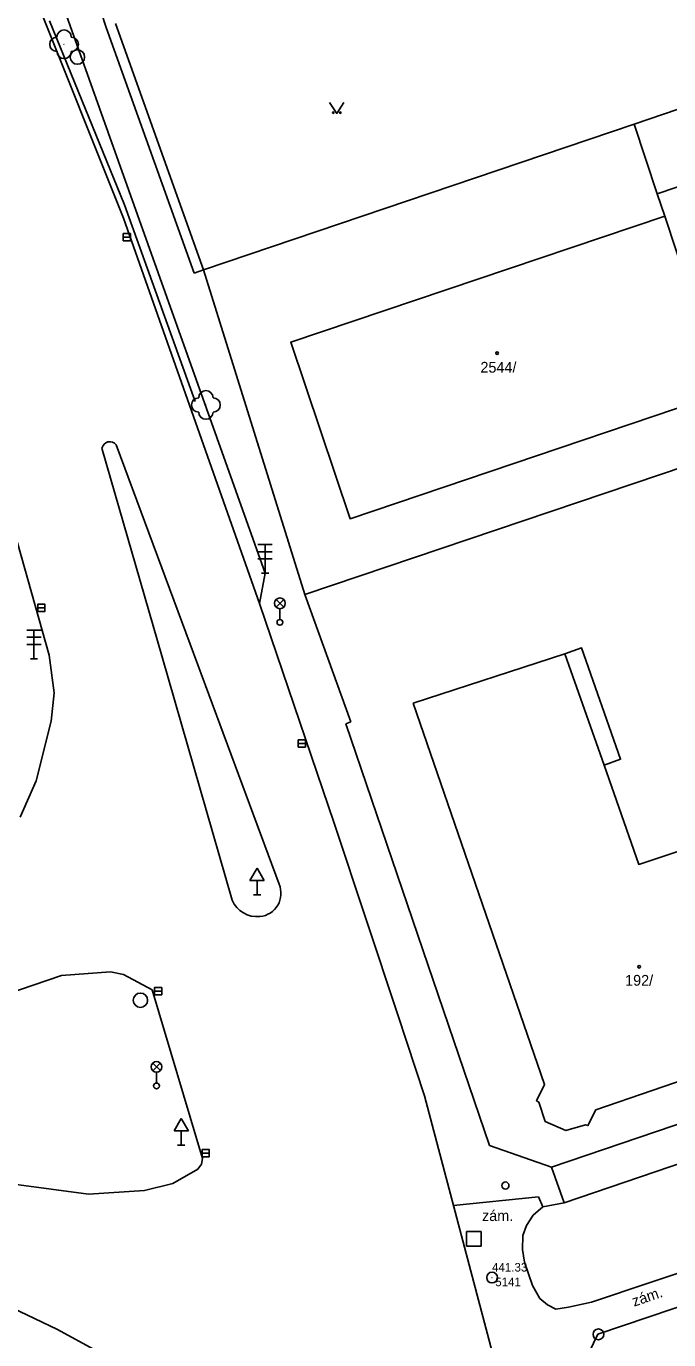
# Model space of a CAD drawing. Extents: x -737812 to -729375, y -1123000 to -1115500.
# Drawn here: x -735686.5 to -735641.7, y -1118972.2 to -1118880.7 of the extents above; entities that cross this region are included whole.
import ezdxf

# ---------------------------------------------------------------- set-up
doc = ezdxf.new("R2010")
doc.units = 0
for name, color, linetype in [('Doplněk polohopisu', 7, 'Continuous'), ('Doplňkové značky', 7, 'Continuous'), ('Hranice - ploty_ zdi', 7, 'Continuous'), ('Hranice parcel a úz_ celk', 7, 'Continuous'), ('Komunikace', 7, 'Continuous'), ('Pomocné popisy', 7, 'Continuous'), ('Povr_ zn_ inž_ sítí - el_', 7, 'Continuous'), ('Povr_ zn_ inž_ sítí - kan_', 7, 'Continuous'), ('Povr_ zn_ inž_ sítí - vod_', 7, 'Continuous'), ('Stavební objekty', 7, 'Continuous'), ('Zeleň', 7, 'Continuous'), ('Značky bodového  pole', 7, 'Continuous'), ('Značky druhů budov', 7, 'Continuous'), ('Značky druhů pozemků', 7, 'Continuous'), ('Čísla popisná', 7, 'Continuous')]:
    doc.layers.add(name, color=color, linetype=linetype)

msp = doc.modelspace()

# ---------------------------------------------------------------- linework, layer by layer
at = {"layer": 'Doplněk polohopisu'}
for p, q in [((-735705.06, -1118820), (-735669.86, -1118918.83)), ((-735669.86, -1118918.83), (-735670.26, -1118920.93)), ((-735649.02, -1118962.68), (-735649.91, -1118960.21))]:
    msp.add_line(p, q, dxfattribs=at)
msp.add_lwpolyline([(-735620.29, -1118950.1), (-735630.5, -1118953.6), (-735649.91, -1118960.21)], dxfattribs=at)
at = {"layer": 'Doplňkové značky'}
for p, q in [((-735669.36, -1118916.83), (-735670.36, -1118916.83)), ((-735669.86, -1118918.83), (-735669.86, -1118916.83)), ((-735670.36, -1118917.33), (-735669.36, -1118917.33)), ((-735670.36, -1118917.83), (-735669.36, -1118917.83)), ((-735670.11, -1118918.83), (-735669.61, -1118918.83)), ((-735685.47, -1118922.79), (-735686.47, -1118922.79)), ((-735686.47, -1118923.29), (-735685.47, -1118923.29)), ((-735685.97, -1118924.79), (-735685.97, -1118922.79)), ((-735686.47, -1118923.79), (-735685.47, -1118923.79)), ((-735686.22, -1118924.79), (-735685.72, -1118924.79)), ((-735670.42, -1118939.374), (-735670.92, -1118940.24)), ((-735670.42, -1118939.374), (-735669.92, -1118940.24)), ((-735670.92, -1118940.24), (-735669.92, -1118940.24)), ((-735670.42, -1118941.24), (-735670.42, -1118940.24)), ((-735670.67, -1118941.24), (-735670.17, -1118941.24)), ((-735675.71, -1118956.804), (-735676.21, -1118957.67)), ((-735675.71, -1118956.804), (-735675.21, -1118957.67)), ((-735676.21, -1118957.67), (-735675.21, -1118957.67)), ((-735675.71, -1118958.67), (-735675.71, -1118957.67)), ((-735675.96, -1118958.67), (-735675.46, -1118958.67))]:
    msp.add_line(p, q, dxfattribs=at)
at = {"layer": 'Hranice - ploty_ zdi'}
for p, q in [((-735686.28, -1118864.8), (-735680.93, -1118880.81)), ((-735679.65, -1118893.18), (-735684.88, -1118880.35)), ((-735680.93, -1118880.81), (-735674.81, -1118897.94)), ((-735680.28, -1118880.54), (-735674.15, -1118897.7)), ((-735674.73, -1118906.86), (-735679.65, -1118893.18)), ((-735674.81, -1118897.94), (-735674.15, -1118897.7)), ((-735674.15, -1118897.7), (-735667.09, -1118920.31)), ((-735667.09, -1118920.31), (-735663.9, -1118929.18)), ((-735663.9, -1118929.18), (-735664.24, -1118929.32)), ((-735664.24, -1118929.32), (-735654.23, -1118958.69)), ((-735654.23, -1118958.69), (-735649.91, -1118960.21))]:
    msp.add_line(p, q, dxfattribs=at)
at = {"layer": 'Hranice parcel a úz_ celk'}
msp.add_line((-735642.55, -1118892.4), (-735644.16, -1118887.55), dxfattribs=at)
for points in [[(-735674.15, -1118897.7), (-735644.16, -1118887.55), (-735619.91, -1118879.3)], [(-735667.09, -1118920.31), (-735636.67, -1118910.06), (-735637.43, -1118907.82)], [(-735646.25, -1118932.2), (-735645.1, -1118931.79), (-735647.81, -1118924.03), (-735648.97, -1118924.44)]]:
    msp.add_lwpolyline(points, dxfattribs=at)
at = {"layer": 'Komunikace'}
for p, q in [((-735693.75, -1118858.96), (-735679.74, -1118894.09)), ((-735679.74, -1118894.09), (-735670.26, -1118920.93)), ((-735691.5, -1118901.25), (-735684.91, -1118924.53)), ((-735677.07, -1118924.59), (-735681.23, -1118910.12)), ((-735680.25, -1118909.88), (-735675.08, -1118923.76)), ((-735670.26, -1118920.93), (-735665.04, -1118936.23)), ((-735675.08, -1118923.76), (-735668.89, -1118940.49)), ((-735684.91, -1118924.53), (-735684.56, -1118927.16)), ((-735672.16, -1118941.6), (-735677.07, -1118924.59)), ((-735684.56, -1118927.16), (-735684.76, -1118929.13)), ((-735684.76, -1118929.13), (-735685.81, -1118933.29)), ((-735685.81, -1118933.29), (-735686.93, -1118935.82)), ((-735665.04, -1118936.23), (-735662.79, -1118943.02)), ((-735662.79, -1118943.02), (-735660.61, -1118949.58)), ((-735684.05, -1118946.85), (-735687.92, -1118948.18)), ((-735680.63, -1118946.59), (-735684.05, -1118946.85)), ((-735679.74, -1118946.79), (-735680.63, -1118946.59)), ((-735677.74, -1118947.84), (-735679.74, -1118946.79)), ((-735674.23, -1118959.6), (-735677.74, -1118947.84)), ((-735660.61, -1118949.58), (-735658.76, -1118955.24)), ((-735658.76, -1118955.24), (-735649.98, -1118988.39)), ((-735684.32, -1118971.51), (-735708.85, -1118959.85)), ((-735674.29, -1118959.99), (-735674.23, -1118959.6)), ((-735676.3, -1118961.34), (-735674.54, -1118960.33)), ((-735674.54, -1118960.33), (-735674.29, -1118959.99)), ((-735687.37, -1118961.39), (-735682.16, -1118962.08)), ((-735678.26, -1118961.82), (-735676.3, -1118961.34)), ((-735682.16, -1118962.08), (-735678.26, -1118961.82)), ((-735649.02, -1118962.68), (-735650.52, -1118962.96)), ((-735681.05, -1118973.29), (-735684.32, -1118971.51))]:
    msp.add_line(p, q, dxfattribs=at)
for points in [[(-735649.02, -1118962.68), (-735617.4, -1118951.9), (-735606.72, -1118948.23), (-735598.63, -1118945.43), (-735579.63, -1118938.94), (-735574.98, -1118937.32), (-735574.28, -1118936.86), (-735573.81, -1118936.31), (-735573.73, -1118935.51), (-735574.01, -1118934.52), (-735584.45, -1118904.28), (-735588.95, -1118891.12), (-735599.73, -1118859.8), (-735605.33, -1118843.64), (-735606.8, -1118839.38), (-735609.44, -1118831.69), (-735631.03, -1118769.04), (-735639.78, -1118743.83), (-735648.99, -1118717.2), (-735660.43, -1118683.9)], [(-735648.73, -1118969.94), (-735649.61, -1118970.08), (-735650.18, -1118969.79), (-735650.73, -1118969.34), (-735651.23, -1118968.44), (-735651.79, -1118966.81), (-735651.92, -1118965.94), (-735651.9, -1118964.96), (-735651.65, -1118964.25), (-735651.19, -1118963.55), (-735650.52, -1118962.96), (-735650.82, -1118962.26), (-735656.74, -1118962.86)], [(-735648.73, -1118969.94), (-735647.13, -1118969.59), (-735638.95, -1118966.85), (-735637.99, -1118966.52), (-735637.26, -1118966.54), (-735636.47, -1118966.78), (-735635.91, -1118967.23), (-735635.55, -1118967.84), (-735635.4, -1118968.22)]]:
    msp.add_lwpolyline(points, dxfattribs=at)
for centre, radius, start, end in [((-735680.683, -1118910.233), 0.559, 39.19914, 168.32244), ((-735670.371, -1118941.133), 1.614, 275.35977, 23.46462), ((-735670.422, -1118940.864), 1.887, 202.96639, 276.15416)]:
    msp.add_arc(centre, radius, start, end, dxfattribs=at)
at = {"layer": 'Povr_ zn_ inž_ sítí - el_'}
for p, q in [((-735669.094, -1118921.188), (-735668.566, -1118920.66)), ((-735668.558, -1118921.185), (-735669.086, -1118920.656)), ((-735668.83, -1118921.3), (-735668.83, -1118922.05)), ((-735677.694, -1118953.478), (-735677.166, -1118952.95)), ((-735677.158, -1118953.475), (-735677.686, -1118952.946)), ((-735677.43, -1118953.59), (-735677.43, -1118954.34))]:
    msp.add_line(p, q, dxfattribs=at)
for centre, radius in [((-735668.83, -1118920.925), 0.375), ((-735668.83, -1118922.25), 0.2), ((-735677.43, -1118953.215), 0.375), ((-735677.43, -1118954.54), 0.2)]:
    msp.add_circle(centre, radius, dxfattribs=at)
at = {"layer": 'Povr_ zn_ inž_ sítí - kan_'}
for p, q in [((-735679.75, -1118895.43), (-735679.25, -1118895.43)), ((-735685.71, -1118921.24), (-735685.21, -1118921.24)), ((-735667.55, -1118930.69), (-735667.05, -1118930.69)), ((-735677.57, -1118947.94), (-735677.07, -1118947.94)), ((-735674.26, -1118959.22), (-735673.76, -1118959.22))]:
    msp.add_line(p, q, dxfattribs=at)
for points in [[(-735679.75, -1118895.681), (-735679.25, -1118895.681), (-735679.25, -1118895.18), (-735679.75, -1118895.18)], [(-735685.71, -1118921.491), (-735685.21, -1118921.491), (-735685.21, -1118920.99), (-735685.71, -1118920.99)], [(-735667.55, -1118930.941), (-735667.05, -1118930.941), (-735667.05, -1118930.44), (-735667.55, -1118930.44)], [(-735677.57, -1118948.191), (-735677.07, -1118948.191), (-735677.07, -1118947.69), (-735677.57, -1118947.69)], [(-735674.26, -1118959.471), (-735673.76, -1118959.471), (-735673.76, -1118958.97), (-735674.26, -1118958.97)]]:
    msp.add_lwpolyline(points, close=True, dxfattribs=at)
for centre in [(-735682.94, -1118882.88), (-735678.55, -1118948.57)]:
    msp.add_circle(centre, 0.5, dxfattribs=at)
at = {"layer": 'Povr_ zn_ inž_ sítí - vod_'}
for p, q in [((-735654.82, -1118964.69), (-735655.82, -1118964.69)), ((-735655.82, -1118964.69), (-735655.82, -1118965.69)), ((-735654.82, -1118965.69), (-735654.82, -1118964.69)), ((-735655.82, -1118965.69), (-735654.82, -1118965.69))]:
    msp.add_line(p, q, dxfattribs=at)
msp.add_circle((-735653.12, -1118961.48), 0.25, dxfattribs=at)
at = {"layer": 'Stavební objekty'}
for p, q in [((-735642.55, -1118892.4), (-735642.02, -1118893.96)), ((-735642.02, -1118893.96), (-735637.96, -1118906.26)), ((-735648.97, -1118924.44), (-735659.55, -1118927.87)), ((-735646.69, -1118971.84), (-735638.13, -1118968.93)), ((-735648.44, -1118975.47), (-735646.69, -1118971.84))]:
    msp.add_line(p, q, dxfattribs=at)
for points in [[(-735642.55, -1118892.4), (-735602.29, -1118878.74), (-735597.01, -1118894.12), (-735611.45, -1118899.01), (-735631.39, -1118905.77), (-735637.43, -1118907.82)], [(-735642.02, -1118893.96), (-735668.08, -1118902.74), (-735663.94, -1118915.04), (-735637.96, -1118906.26)], [(-735646.25, -1118932.2), (-735643.83, -1118939.11), (-735639.58, -1118937.69), (-735636.91, -1118945.42), (-735629.84, -1118942.98), (-735630.11, -1118942.06), (-735619.76, -1118938.47), (-735627.49, -1118916.05), (-735620.65, -1118913.77), (-735618.72, -1118919.23)], [(-735646.25, -1118932.2), (-735648.97, -1118924.44)], [(-735659.55, -1118927.87), (-735650.39, -1118954.45), (-735650.95, -1118955.57), (-735650.79, -1118955.68), (-735650.35, -1118957.01), (-735648.91, -1118957.64), (-735647.53, -1118957.25), (-735647.37, -1118957.3), (-735646.83, -1118956.2), (-735635.05, -1118952.17), (-735634.94, -1118952.39), (-735632.24, -1118951.95), (-735630.1, -1118951.34), (-735627.09, -1118949.78), (-735627.24, -1118949.5), (-735614.42, -1118945.12)]]:
    msp.add_lwpolyline(points, dxfattribs=at)
at = {"layer": 'Zeleň'}
for centre in [(-735683.87, -1118881.99), (-735673.99, -1118907.11)]:
    msp.add_circle(centre, 0.0005, dxfattribs=at)
for centre, start, end in [((-735683.87, -1118881.49), 0, 179.99999), ((-735684.37, -1118881.99), 89.99999, 269.99999), ((-735683.37, -1118881.99), 270, 89.99999), ((-735683.87, -1118882.49), 179.99999, 359.99999), ((-735674.49, -1118907.11), 89.99999, 269.99999), ((-735673.99, -1118906.61), 0, 179.99999), ((-735673.49, -1118907.11), 270, 89.99999), ((-735673.99, -1118907.61), 179.99999, 359.99999)]:
    msp.add_arc(centre, 0.5, start, end, dxfattribs=at)
at = {"layer": 'Značky bodového  pole'}
for centre, radius in [((-735654.05, -1118967.89), 0.375), ((-735654.05, -1118967.89), 0.0005), ((-735646.64, -1118971.84), 0.375), ((-735646.64, -1118971.84), 0.0005)]:
    msp.add_circle(centre, radius, dxfattribs=at)
at = {"layer": 'Značky druhů budov'}
for centre in [(-735653.7, -1118903.5), (-735643.8, -1118946.24)]:
    msp.add_circle(centre, 0.0875, dxfattribs=at)
at = {"layer": 'Značky druhů pozemků'}
msp.add_lwpolyline([(-735665.37, -1118886.05), (-735664.87, -1118886.8), (-735664.37, -1118886.05)], dxfattribs=at)
for centre in [(-735665.12, -1118886.75), (-735664.62, -1118886.75)]:
    msp.add_circle(centre, 0.05, dxfattribs=at)

# ---------------------------------------------------------------- texts
at = {"layer": 'Pomocné popisy'}
msp.add_text('zám.', height=0.75, dxfattribs=at).set_placement((-735654.75, -1118963.95))
msp.add_text('zám.', height=0.75, rotation=19.05756, dxfattribs=at).set_placement((-735644.15, -1118969.92))
at = {"layer": 'Značky bodového  pole'}
for s, p in [('441.33', (-735654.05, -1118967.47)), (' 5141', (-735654.05, -1118968.49))]:
    msp.add_text(s, height=0.6, dxfattribs=at).set_placement(p)
at = {"layer": 'Čísla popisná'}
for s, p in [('2544/', (-735654.86, -1118904.86)), ('192/', (-735644.78, -1118947.56))]:
    msp.add_text(s, height=0.75, dxfattribs=at).set_placement(p)

doc.saveas('drawing.dxf')
